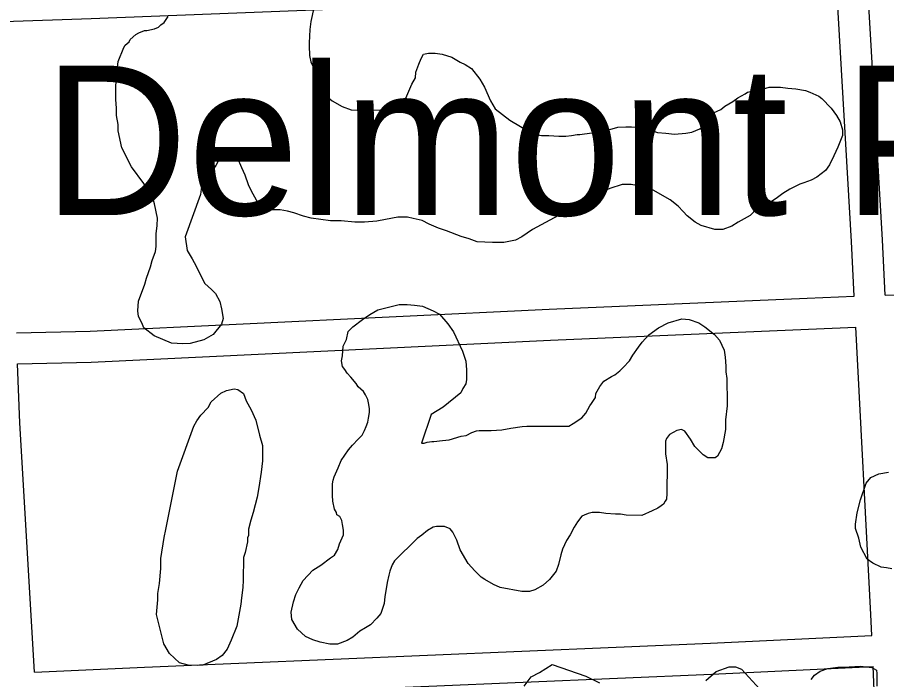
# Model space of a CAD drawing. Extents: x 3313447 to 3351316, y 703786 to 729172.
# Drawn here: x 3333517 to 3334360, y 725486 to 726128 of the extents above; entities that cross this region are included whole.
import ezdxf

# ---------------------------------------------------------------- set-up
doc = ezdxf.new("R2010")
doc.units = 0
for name, color, linetype in [('V-ROAD-CNTR', 7, 'Continuous'), ('V-SITE-VEGE', 7, 'Continuous'), ('V-TOPO-GNAM-IDEN', 7, 'Continuous')]:
    doc.layers.add(name, color=color, linetype=linetype)

msp = doc.modelspace()

# ---------------------------------------------------------------- linework, layer by layer
at = {"layer": 'V-ROAD-CNTR'}
for points in [[(3333503.4, 726124.16), (3333588.24, 726127.04), (3334311.31, 726155.53)], [(3334328.27, 725857.91), (3334325.51, 725910.97), (3334311.31, 726155.53)], [(3334358.25, 725859.07), (3334355.47, 725912.62), (3334341.29, 726156.67)], [(3334358.25, 725859.07), (3334452.84, 725862.72), (3334779.47, 725877.68), (3334895.63, 725887.58)], [(3333515.67, 725822.44), (3333587.07, 725824.16), (3334032.2, 725845.42), (3334282.53, 725856.15), (3334328.27, 725857.91)], [(3333516.8, 725792.46), (3333588.15, 725794.18), (3334033.55, 725815.45), (3334283.75, 725826.17), (3334329.83, 725827.95)], [(3334345.16, 725529.09), (3334344.3, 725549.54), (3334329.83, 725827.95)], [(3333533.17, 725493.77), (3333518.96, 725735.33), (3333516.8, 725792.46)], [(3333533.17, 725493.78), (3333639.85, 725498.42), (3334188.74, 725521.59), (3334345.16, 725529.09)], [(3333534.93, 725463.82), (3333641.14, 725468.45), (3334190.09, 725491.62), (3334346.42, 725499.11)], [(3334359.37, 725198.94), (3334355.46, 725284.38), (3334346.42, 725499.11)]]:
    msp.add_lwpolyline(points, dxfattribs=at)
at = {"layer": 'V-SITE-VEGE'}
for points in [[(3333803.98, 726137.46), (3333801.19, 726124.29), (3333800.07, 726116.61), (3333799.47, 726103.44), (3333799.46, 726100.69), (3333799.98, 726091.36), (3333801.06, 726085.32), (3333804.88, 726077.62), (3333806.5, 726071.57), (3333810.32, 726063.87), (3333813.04, 726058.92), (3333816.31, 726051.78), (3333821.79, 726047.37), (3333831.65, 726041.84), (3333840.42, 726038.52), (3333870.62, 726038.41), (3333876.66, 726039.49), (3333884.35, 726041.11), (3333889.3, 726043.84), (3333893.16, 726049.87), (3333899.25, 726063.57), (3333902.56, 726069.59), (3333903.13, 726075.08), (3333905.9, 726082.76), (3333908.12, 726088.24)], [(3333659, 726123.13), (3333662.87, 726129.16)], [(3333999.74, 725912.26), (3333988.2, 725910.1), (3333977.22, 725910.14), (3333962.41, 725910.74), (3333954.73, 725913.51), (3333947.05, 725915.73), (3333932.8, 725921.27), (3333925.12, 725924.04), (3333915.8, 725927.92), (3333909.23, 725931.23), (3333900.45, 725933.46), (3333894.96, 725934.58), (3333885.63, 725934.61), (3333873.55, 725932.45), (3333865.31, 725930.83), (3333853.22, 725929.78), (3333843.89, 725929.81), (3333830.72, 725930.95), (3333820.29, 725930.99), (3333801.64, 725933.8), (3333793.96, 725935.47), (3333784.63, 725938.8), (3333778.6, 725940.46), (3333771.47, 725941.59), (3333759.94, 725941.62), (3333755.56, 725943.29), (3333750.08, 725948.25), (3333748.44, 725951), (3333743.53, 725959.8), (3333740.81, 725965.85), (3333737.55, 725975.19), (3333734.28, 725982.34), (3333729.92, 725992.23), (3333726.64, 725997.19), (3333722.81, 725998.85), (3333720.06, 725997.76), (3333712.9, 725991.74), (3333709.04, 725984.62), (3333703.52, 725976.95), (3333701.31, 725973.67), (3333697.46, 725969.29), (3333696.34, 725966), (3333694.68, 725961.61), (3333694.12, 725956.68), (3333679.15, 725915.56), (3333681.3, 725902.37), (3333686.22, 725894.12), (3333690.03, 725886.97), (3333694.39, 725877.62), (3333698.21, 725870.47), (3333704.78, 725864.41), (3333708.61, 725860.56), (3333712.97, 725852.85), (3333714.6, 725845.71), (3333716.21, 725836.38), (3333714.55, 725830.89), (3333706.28, 725821.04), (3333697.47, 725815.58), (3333684.29, 725812.33), (3333677.15, 725811.81), (3333666.17, 725812.39), (3333649.18, 725819.59), (3333639.33, 725827.31), (3333637.15, 725832.26), (3333633.87, 725838.3), (3333633.34, 725843.8), (3333633.92, 725853.13), (3333640.02, 725869.58), (3333641.69, 725875.61), (3333645.56, 725886.57), (3333647.23, 725892.61), (3333650.56, 725901.38), (3333651.12, 725906.32), (3333651.16, 725918.39), (3333652.29, 725926.62), (3333652.31, 725933.76), (3333649.62, 725947.5), (3333646.9, 725956.29), (3333639.25, 725967.29), (3333627.23, 725983.25), (3333617.96, 726001.95), (3333614.18, 726018.43), (3333614.2, 726024.47), (3333612.59, 726033.26), (3333612.61, 726040.4), (3333612.09, 726048.63), (3333612.13, 726061.26), (3333612.71, 726071.14), (3333614.41, 726085.41), (3333619.95, 726099.11), (3333621.05, 726101.3), (3333624.91, 726104.58), (3333626.01, 726106.78), (3333631.52, 726111.7), (3333634.27, 726113.34), (3333639.76, 726115.51), (3333641.96, 726115.51), (3333649.65, 726117.13), (3333653.5, 726118.76), (3333655.7, 726120.95), (3333659, 726123.13)], [(3333908.12, 726088.24), (3333910.33, 726092.62), (3333915.27, 726093.71), (3333921.86, 726093.69), (3333928.44, 726092.56), (3333937.77, 726089.79), (3333945.98, 726084.82), (3333950.92, 726082.6), (3333956.94, 726078.74), (3333965.14, 726068.28), (3333969.5, 726060.58), (3333975.5, 726047.39), (3333979.86, 726039.69), (3333994.1, 726028.66), (3334014.92, 726016.51), (3334019.31, 726014.85), (3334024.79, 726013.73), (3334031.93, 726013.7), (3334041.81, 726013.12), (3334048.39, 726013.1), (3334053.89, 726013.63), (3334059.38, 726014.71), (3334062.12, 726014.7), (3334073.66, 726016.31), (3334082.45, 726017.38), (3334093.43, 726020.08), (3334098.93, 726021.71), (3334106.62, 726022.23), (3334112.11, 726022.21), (3334121.44, 726021.64), (3334127.47, 726019.97), (3334137.34, 726016.64), (3334145.57, 726016.06), (3334153.8, 726014.93), (3334164.79, 726015.99), (3334170.83, 726017.07), (3334178.53, 726020.34), (3334181.28, 726022.53), (3334185.69, 726028), (3334187.35, 726030.74), (3334189.01, 726034.57), (3334191.75, 726035.66), (3334198.9, 726038.94), (3334202.75, 726042.22), (3334210.46, 726046.58), (3334215.41, 726050.41), (3334222.56, 726054.22), (3334224.76, 726055.86), (3334231.9, 726057.48), (3334236.3, 726059.12), (3334242.34, 726059.65), (3334245.64, 726060.73), (3334256.62, 726060.7), (3334263.75, 726059.57), (3334271.43, 726059), (3334280.76, 726057.32), (3334285.15, 726055.66), (3334293.92, 726051.78), (3334296.66, 726049.58), (3334305.96, 726040.21), (3334310.87, 726033.06), (3334314.69, 726027.01), (3334316.86, 726019.32), (3334316.84, 726013.83), (3334312.41, 726002.31), (3334308.54, 725994.09), (3334304.12, 725985.32), (3334300.26, 725979.85), (3334292, 725973.29), (3334286.5, 725970.56), (3334279.35, 725967.84), (3334275.51, 725966.76), (3334265.61, 725961.85), (3334259.01, 725957.48), (3334252.4, 725952.56), (3334241.4, 725945.46), (3334235.9, 725943.29), (3334230.4, 725939.46), (3334227.1, 725936.18), (3334215.54, 725929.63), (3334209.49, 725925.81), (3334200.7, 725922.55), (3334193.01, 725922.57), (3334179.85, 725926.46), (3334173.82, 725929.78), (3334166.16, 725935.84), (3334162.33, 725940.25), (3334157.41, 725945.21), (3334149.74, 725951.27), (3334133.3, 725960.66), (3334123.98, 725963.98), (3334111.91, 725966.22), (3334103.13, 725966.25), (3334091.04, 725962.45), (3334081.7, 725958.64), (3334069.05, 725952.64), (3334061.9, 725947.73), (3334049.79, 725940.63), (3334016.25, 725922.63), (3334005.79, 725915.53), (3333999.74, 725912.26)], [(3334005.71, 725571.88), (3333984.86, 725575.79), (3333978.28, 725578.56), (3333970.06, 725583.53), (3333966.23, 725585.74), (3333960.21, 725591.8), (3333953.65, 725598.95), (3333946.01, 725612.16), (3333942.75, 725621.5), (3333938.93, 725629.2), (3333936.2, 725632.5), (3333930.71, 725634.72), (3333923.03, 725634.74), (3333919.73, 725634.21), (3333914.23, 725630.93), (3333908.73, 725626.56), (3333904.32, 725623.28), (3333882.29, 725601.4), (3333880.08, 725597.56), (3333877.87, 725591.53), (3333876.75, 725587.69), (3333875.08, 725580.56), (3333874.52, 725576.17), (3333872.84, 725566.84), (3333872.27, 725560.26), (3333868.94, 725550.39), (3333865.08, 725546.01), (3333859.02, 725539.44), (3333854.07, 725536.71), (3333848.57, 725533.44), (3333841.96, 725527.42), (3333836.46, 725524.15), (3333827.12, 725520.89), (3333819.43, 725520.91), (3333810.1, 725522.59), (3333802.98, 725524.81), (3333795.85, 725528.13), (3333788.19, 725535.29), (3333782.73, 725544.64), (3333782.21, 725551.78), (3333784.44, 725561.66), (3333786.66, 725568.79), (3333789.97, 725575.36), (3333793.84, 725582.48), (3333803.21, 725592.33), (3333810.91, 725597.25), (3333820.27, 725604.35), (3333824.12, 725607.08), (3333827.43, 725612.56), (3333829.1, 725618.05), (3333832.97, 725626.82), (3333832.99, 725631.21), (3333831.91, 725636.7), (3333831.37, 725640.55), (3333829.19, 725644.4), (3333826.45, 725646.05), (3333825.91, 725648.25), (3333824.27, 725651.55), (3333822.65, 725659.24), (3333822.12, 725664.73), (3333822.16, 725676.26), (3333822.72, 725679.55), (3333823.83, 725682.84), (3333827.7, 725691.61), (3333830.47, 725698.74), (3333837.65, 725709.14), (3333841.5, 725713.53), (3333847.01, 725719.55), (3333850.87, 725723.38), (3333853.08, 725727.76), (3333854.74, 725731.59), (3333856.4, 725735.98), (3333856.97, 725739.82), (3333858.08, 725745.31), (3333858.09, 725749.15), (3333857.02, 725754.64), (3333856.48, 725757.94), (3333854.3, 725762.34), (3333852.11, 725765.64), (3333847.19, 725770.05), (3333845, 725773.35), (3333840.08, 725779.41), (3333836.25, 725783.26), (3333834.07, 725787.11), (3333831.88, 725789.86), (3333830.81, 725795.36), (3333831.92, 725800.3), (3333832.5, 725809.62), (3333835.82, 725816.2), (3333837.49, 725823.88), (3333841.9, 725828.26), (3333851.25, 725835.36), (3333858.41, 725840.28), (3333866.11, 725844.65), (3333873.8, 725846.81), (3333886.99, 725850.06), (3333894.67, 725850.04), (3333901.81, 725849.46), (3333909.49, 725848.34), (3333919.91, 725843.91), (3333925.93, 725840.6)], [(3333917.91, 725743.45), (3333908.48, 725715.49), (3333911.23, 725715.48), (3333913.98, 725716.57), (3333918.37, 725717.1), (3333920.57, 725717.1), (3333928.81, 725718.17), (3333935.39, 725718.69), (3333946.94, 725722.49), (3333951.88, 725723.03), (3333957.38, 725725.75), (3333961.77, 725727.39), (3333964.52, 725727.93), (3333976.05, 725727.88), (3333986.48, 725728.4), (3333995.27, 725730.01), (3334006.26, 725731.62), (3334010.65, 725732.16), (3334051.27, 725732.02), (3334055.68, 725734.75), (3334063.93, 725740.21), (3334067.79, 725744.59), (3334071.65, 725751.71), (3334073.31, 725753.9), (3334077.17, 725759.93), (3334077.73, 725763.77), (3334081.6, 725770.34), (3334085.46, 725775.82), (3334092.61, 725780.19), (3334095.91, 725781.82), (3334100.86, 725785.65), (3334104.17, 725788.93), (3334110.23, 725795.49), (3334113.54, 725800.98), (3334119.06, 725808.64), (3334122.37, 725813.57), (3334128.98, 725820.69), (3334138.34, 725827.24), (3334147.68, 725832.15), (3334160.88, 725835.95), (3334168.01, 725835.37), (3334177.33, 725832.05), (3334183.35, 725828.18), (3334192.66, 725821.02), (3334197.58, 725815.51), (3334201.94, 725805.61), (3334203.02, 725799.02), (3334203.54, 725790.24), (3334203.52, 725784.74), (3334204.59, 725778.16), (3334204.57, 725772.11), (3334205.08, 725760.59), (3334205.05, 725751.8), (3334203.36, 725738.08), (3334203.33, 725728.75), (3334201.09, 725716.13), (3334199.42, 725710.1), (3334195.55, 725702.98), (3334193.35, 725701.34), (3334186.21, 725701.36), (3334181.83, 725704.12), (3334173.62, 725712.38), (3334169.26, 725719.54), (3334163.79, 725727.24), (3334160.51, 725728.9), (3334156.11, 725727.82), (3334148.96, 725724), (3334146.21, 725720.16), (3334145.1, 725717.42), (3334145.06, 725705.35), (3334146.67, 725694.91), (3334146.57, 725666.91), (3334146, 725661.43), (3334144.9, 725659.23), (3334143.24, 725656.49), (3334141.04, 725654.85), (3334137.74, 725652.67), (3334132.24, 725649.94), (3334122.34, 725645.59), (3334106.97, 725645.64), (3334101.48, 725646.76), (3334096.54, 725646.77), (3334087.21, 725647.35), (3334081.18, 725648.47), (3334074.04, 725648.5), (3334070.2, 725647.41), (3334066.35, 725645.78), (3334064.15, 725644.69), (3334059.74, 725639.22), (3334056.43, 725634.29), (3334052.56, 725626.61), (3334049.24, 725621.13), (3334045.37, 725612.91), (3334043.71, 725607.43), (3334041.48, 725598.1), (3334039.26, 725591.53), (3334032.65, 725583.31), (3334026.59, 725577.85), (3334018.34, 725573.48), (3334013.39, 725571.85), (3334005.71, 725571.88)], [(3333925.93, 725840.6), (3333934.13, 725831.23), (3333939.6, 725823.53), (3333948.32, 725804.84), (3333951.58, 725794.94), (3333952.1, 725786.71), (3333952.06, 725777.37), (3333951.5, 725772.99), (3333948.74, 725768.6), (3333946.53, 725764.22), (3333929.46, 725750.55), (3333917.91, 725743.45)], [(3334364.81, 725593.7), (3334359.32, 725594.82), (3334354.38, 725595.38), (3334346.16, 725599.25), (3334340.69, 725603.11), (3334334.69, 725614.67), (3334332.52, 725623.45), (3334329.26, 725632.8), (3334329.27, 725637.19), (3334330.96, 725648.16), (3334334.29, 725660.78), (3334339.84, 725676.68), (3334344.25, 725682.16), (3334351.95, 725685.97), (3334361.29, 725687.59)], [(3334008.14, 725480.19), (3334014.76, 725488.95), (3334023, 725493.32), (3334035.11, 725500.96), (3334068.01, 725489.87), (3334081.16, 725483.23)], [(3334184.38, 725485.62), (3334194.29, 725494.37), (3334206.93, 725498.72), (3334212.96, 725498.7), (3334219, 725496.48), (3334236.5, 725477.21)], [(3334286.49, 725486.37), (3334289.79, 725490.75), (3334295.29, 725494.57), (3334302.45, 725497.29), (3334312.33, 725498.36), (3334317.82, 725498.34), (3334334.29, 725499.38), (3334345.27, 725498.25), (3334349.65, 725495.49), (3334350.19, 725492.19), (3334350.15, 725480.11)]]:
    msp.add_lwpolyline(points, dxfattribs=at)
msp.add_lwpolyline([(3333671.79, 725688.31), (3333687.85, 725732.17), (3333690.62, 725737.1), (3333694.48, 725742.58), (3333701.64, 725750.24), (3333704.4, 725755.72), (3333713.77, 725763.92), (3333719.26, 725766.65), (3333726.96, 725768.27), (3333730.25, 725767.71), (3333735.72, 725763.84), (3333738.45, 725756.7), (3333743.35, 725747.9), (3333747.71, 725738), (3333751.51, 725723.17), (3333754.22, 725713.28), (3333754.16, 725698.45), (3333753.03, 725687.48), (3333750.78, 725672.66), (3333749.1, 725663.34), (3333745.21, 725648.53), (3333742.99, 725640.85), (3333740.76, 725632.08), (3333740.74, 725626.03), (3333739.64, 725623.84), (3333739.62, 725620), (3333737.39, 725609.58), (3333735.73, 725604.64), (3333735.65, 725582.69), (3333735.08, 725575.55), (3333733.95, 725565.67), (3333733.38, 725559.64), (3333729.46, 725538.24), (3333723.92, 725524.53), (3333720.05, 725515.77), (3333715.09, 725509.74), (3333709.58, 725505.92), (3333696.39, 725500.47), (3333691.45, 725499.94), (3333682.12, 725500.52), (3333673.89, 725502.75), (3333664.04, 725511.56), (3333658.58, 725520.92), (3333654.25, 725537.95), (3333651.54, 725549.48), (3333652.69, 725563.76), (3333652.71, 725569.79), (3333654.39, 725579.67), (3333655.54, 725593.94), (3333655.58, 725603.82), (3333658.94, 725624.12), (3333660.61, 725631.8)], close=True, dxfattribs=at)

# ---------------------------------------------------------------- texts
at = {"layer": 'V-TOPO-GNAM-IDEN'}
msp.add_text('Delmont Place', height=144.9997, dxfattribs=at).set_placement((3333541.81, 725936.6))

doc.saveas('drawing.dxf')
